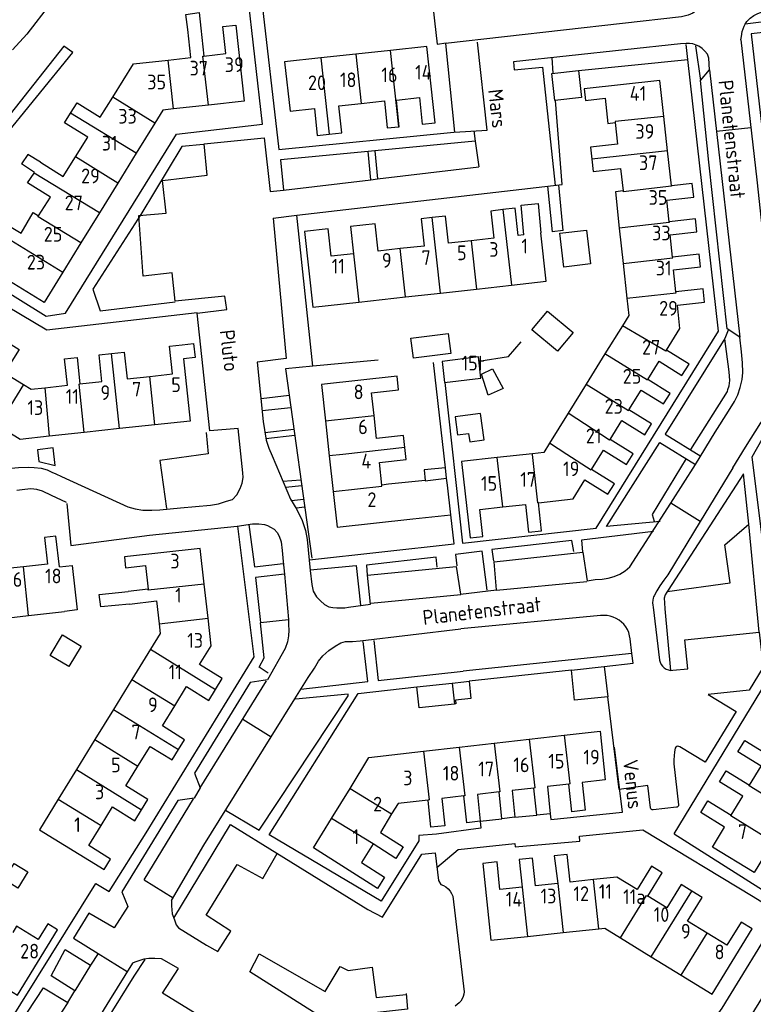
# Model space of a CAD drawing. Header units: metres. Extents: x 226218 to 240385, y 439369 to 449677.
# Tile 276 of 353: x 236663 to 236788, y 445406 to 445574. Entities that reach past the tile are written whole.
import ezdxf

# ---------------------------------------------------------------- set-up
doc = ezdxf.new("R2010")
doc.units = ezdxf.units.M
doc.header["$MEASUREMENT"] = 0
for name, color, linetype in [('BIJGEBOUW', 4, 'Continuous'), ('DAKRAND', 4, 'Continuous'), ('DAKRAND-BYG', 4, 'Continuous'), ('HEG', 253, 'Continuous'), ('HEK', 253, 'Continuous'), ('HOOFDGEBOUW', 4, 'Continuous'), ('HUISNUMMER', 253, 'Continuous'), ('KANTVERH', 253, 'Continuous'), ('OVLIJNOBJ', 253, 'Continuous'), ('STRAATNAAM', 253, 'Continuous'), ('TUSSENMUUR', 253, 'Continuous')]:
    doc.layers.add(name, color=color, linetype=linetype)
doc.styles.get("Standard").update_dxf_attribs({"font": 'iso.shx'})

msp = doc.modelspace()

# ---------------------------------------------------------------- linework, layer by layer
at = {"layer": 'BIJGEBOUW'}
for p, q in [((236741.54, 445516.58), (236735.36, 445515.84)), ((236741.97, 445512.98), (236741.54, 445516.58)), ((236735.36, 445515.84), (236735.79, 445512.24)), ((236735.79, 445512.24), (236741.97, 445512.98))]:
    msp.add_line(p, q, dxfattribs=at)
at = {"layer": 'DAKRAND'}
for p, q in [((236664.77, 445546.21), (236665.89, 445547.89)), ((236736.14, 445495.98), (236735.94, 445497.72)), ((236732.46, 445495.55), (236726.25, 445494.91)), ((236730.37, 445489.02), (236736.85, 445489.73))]:
    msp.add_line(p, q, dxfattribs=at)
for points in [[(236692.03, 445572.31), (236691.71, 445574.87), (236693.99, 445575.22), (236694.25, 445572.55)], [(236666.96, 445549.73), (236664.8, 445551.05), (236663.7, 445549.47)], [(236665.89, 445547.89), (236665.96, 445547.99), (236663.7, 445549.47)], [(236749.3, 445537.37), (236748.82, 445542.44), (236751.73, 445542.7), (236752.19, 445537.69)], [(236691.07, 445518.63), (236693.04, 445518.86), (236693.29, 445516.52), (236691.33, 445516.26)], [(236735.94, 445497.72), (236732.31, 445497.36), (236732.46, 445495.55)], [(236736.85, 445489.73), (236736.28, 445494.75), (236736.14, 445495.98)], [(236670.17, 445480.84), (236672.37, 445481.09), (236673.22, 445473.53), (236671.03, 445473.26)], [(236682.14, 445474.53), (236677.22, 445474.06), (236676.98, 445476.17), (236681.9, 445476.68)]]:
    msp.add_lwpolyline(points, dxfattribs=at)
at = {"layer": 'DAKRAND-BYG'}
for p, q in [((236757.4, 445463.28), (236762.99, 445463.88)), ((236762.99, 445463.88), (236763.61, 445458.72)), ((236731.07, 445460.42), (236737.06, 445461.08))]:
    msp.add_line(p, q, dxfattribs=at)
for points in [[(236758.62, 445565.34), (236759.12, 445560.74), (236754.57, 445560.24), (236754.06, 445564.84), (236758.62, 445565.34)], [(236759.97, 445538.18), (236760.67, 445532.44), (236756.09, 445531.89), (236755.4, 445537.63), (236759.97, 445538.18)], [(236753.33, 445524.4), (236757.68, 445520.75), (236755, 445517.55), (236750.64, 445521.19), (236753.33, 445524.4)], [(236730.03, 445519.79), (236736.4, 445520.6), (236736.83, 445517.16), (236730.47, 445516.36), (236730.03, 445519.79)], [(236743.98, 445514.54), (236745.75, 445511.24), (236743.21, 445510.1), (236742.1, 445513.68), (236743.98, 445514.54)], [(236741.88, 445506.97), (236737.57, 445506.37), (236737.99, 445503.31), (236739.89, 445503.57), (236740.09, 445502.12), (236742.51, 445502.46), (236741.88, 445506.97)], [(236669.09, 445501.1), (236666.46, 445500.78), (236666.65, 445498.78), (236669.45, 445498.1), (236669.09, 445501.1)], [(236670.71, 445469.27), (236673.86, 445467.38), (236671.78, 445463.91), (236668.63, 445465.79), (236670.71, 445469.27)], [(236763.61, 445458.72), (236757.93, 445458.18), (236757.4, 445463.28)], [(236737.06, 445461.08), (236739.09, 445461.3), (236739.95, 445461.39)], [(236739.95, 445461.39), (236740.27, 445458.43), (236737.67, 445458.18), (236737.72, 445457.53), (236737.46, 445457.5)], [(236737.46, 445457.5), (236731.48, 445456.86), (236731.07, 445460.42)], [(236663.12, 445426.18), (236660.77, 445427.62), (236662.46, 445430.36), (236664.81, 445428.92), (236663.12, 445426.18)]]:
    msp.add_lwpolyline(points, dxfattribs=at)
at = {"layer": 'HEG'}
msp.add_line((236758.62, 445565.34), (236777.22, 445567.2), dxfattribs=at)
for points in [[(236735.86, 445598.23), (236731.34, 445597.72), (236734.54, 445569.83), (236736.08, 445570.07)], [(236741.62, 445515.87), (236746.66, 445516.67), (236748.81, 445519.14)]]:
    msp.add_lwpolyline(points, dxfattribs=at)
at = {"layer": 'HEK'}
for p, q in [((236713.32, 445515.01), (236710.65, 445540.7)), ((236724.5, 445516.06), (236713.32, 445515.01))]:
    msp.add_line(p, q, dxfattribs=at)
for points in [[(236713.32, 445515.01), (236708.68, 445514.57), (236713.18, 445482.33)], [(236695.18, 445503.73), (236695.51, 445500.1), (236687.26, 445498.96), (236688.43, 445490.79)], [(236777.11, 445397.43), (236783.06, 445405.74), (236792.87, 445421.74)]]:
    msp.add_lwpolyline(points, dxfattribs=at)
at = {"layer": 'HOOFDGEBOUW'}
for p, q in [((236694.25, 445572.55), (236694.78, 445567.81)), ((236720.68, 445568.13), (236714.72, 445567.48)), ((236726.6, 445568.77), (236720.68, 445568.13)), ((236773.14, 445557.54), (236772.47, 445563.65)), ((236695.56, 445559.47), (236689.63, 445558.8)), ((236686.44, 445556.38), (236683.27, 445551.26)), ((236773.78, 445551.65), (236773.14, 445557.54)), ((236683.27, 445551.26), (236680.11, 445546.15)), ((236774.43, 445545.74), (236773.78, 445551.65)), ((236680.11, 445546.15), (236676.99, 445541.11)), ((236766.19, 445544.84), (236764.88, 445544.69)), ((236764.88, 445544.69), (236765.55, 445538.53)), ((236676.99, 445541.11), (236673.84, 445536.01)), ((236765.55, 445538.53), (236766.21, 445532.51)), ((236673.84, 445536.01), (236670.77, 445531.04)), ((236766.21, 445532.51), (236766.86, 445526.59)), ((236735.09, 445527.46), (236741.23, 445528.14)), ((236741.23, 445528.14), (236747.17, 445528.8)), ((236721.18, 445525.92), (236729.13, 445526.8)), ((236729.13, 445526.8), (236735.09, 445527.46)), ((236766.08, 445521.87), (236763.11, 445517.1)), ((236763.11, 445517.1), (236759.91, 445511.95)), ((236759.91, 445511.95), (236756.85, 445507.03)), ((236756.85, 445507.03), (236753.68, 445501.93)), ((236680.41, 445504.38), (236674.42, 445503.73)), ((236686.46, 445505.03), (236680.41, 445504.38)), ((236715.49, 445505.69), (236716.15, 445499.74)), ((236674.42, 445503.73), (236668.46, 445503.09)), ((236767.89, 445500.09), (236763.97, 445502.53)), ((236716.15, 445499.74), (236716.82, 445493.7)), ((236750.76, 445500.1), (236744.77, 445499.45)), ((236726.25, 445494.91), (236725.1, 445494.78)), ((236695.5, 445472.11), (236694.85, 445477.93)), ((236685.3, 445477.05), (236681.9, 445476.68)), ((236659.14, 445471.9), (236664.92, 445472.56)), ((236664.92, 445472.56), (236671.03, 445473.26)), ((236685.69, 445466.82), (236682.53, 445461.69)), ((236682.53, 445461.69), (236679.38, 445456.59)), ((236679.38, 445456.59), (236676.22, 445451.45)), ((236756.18, 445452.18), (236762.27, 445452.88)), ((236762.27, 445452.88), (236763.12, 445444.59)), ((236676.22, 445451.45), (236673.08, 445446.37)), ((236738.3, 445450.16), (236744.26, 445450.83)), ((236744.26, 445450.83), (236750.22, 445451.51)), ((236750.22, 445451.51), (236756.18, 445452.18)), ((236732.21, 445449.46), (236738.3, 445450.16)), ((236673.08, 445446.37), (236669.98, 445441.33)), ((236716.55, 445438.05), (236719.68, 445443.15)), ((236755.97, 445418.59), (236762.04, 445419.23)), ((236749.9, 445417.95), (236755.97, 445418.59)), ((236765.75, 445417.71), (236770.99, 445414.48)), ((236770.99, 445414.48), (236776.11, 445411.33))]:
    msp.add_line(p, q, dxfattribs=at)
for points in [[(236694.78, 445567.81), (236698.52, 445568.23), (236698, 445572.85), (236700.21, 445573.09), (236701.65, 445560.14), (236695.56, 445559.47)], [(236688.69, 445567.13), (236692.55, 445567.56), (236692.03, 445572.31)], [(236734.17, 445556.44), (236732.75, 445569.44), (236726.6, 445568.77)], [(236679.26, 445560.81), (236682.79, 445566.47), (236688.69, 445567.13)], [(236714.72, 445567.48), (236708.54, 445566.81), (236709.46, 445558.42), (236713.61, 445558.87), (236714.1, 445554.3), (236716.13, 445554.52)], [(236772.47, 445563.65), (236759.58, 445562.24), (236759.8, 445560.25), (236763.13, 445560.61), (236763.6, 445556.33), (236764.86, 445556.47)], [(236672.08, 445558.1), (236673.19, 445559.87), (236677.14, 445557.41), (236679.26, 445560.81)], [(236716.13, 445554.52), (236718.29, 445554.75), (236717.79, 445559.33), (236721.6, 445559.74)], [(236721.6, 445559.74), (236725.53, 445560.17), (236726.03, 445555.56), (236728.02, 445555.77)], [(236728.02, 445555.77), (236728.08, 445555.78), (236727.59, 445560.32), (236731.5, 445560.74), (236731.99, 445556.21), (236734.17, 445556.44)], [(236672.92, 445550.65), (236675, 445553.98), (236671.05, 445556.44), (236672.08, 445558.1)], [(236689.63, 445558.8), (236687.81, 445558.6), (236686.44, 445556.38)], [(236764.86, 445556.47), (236765.26, 445552.82), (236760.66, 445552.32), (236760.89, 445550.24)], [(236666.96, 445549.73), (236670.84, 445547.31), (236672.92, 445550.65)], [(236760.89, 445550.24), (236761.12, 445548.16), (236765.77, 445548.67), (236766.19, 445544.84)], [(236666.64, 445540.58), (236668.64, 445543.8), (236664.77, 445546.21)], [(236774.05, 445539.61), (236773.65, 445543.3), (236778.22, 445543.8), (236777.97, 445546.12), (236774.43, 445545.74)], [(236659.65, 445537.84), (236660.65, 445539.47), (236663.64, 445537.65), (236665.7, 445541.16), (236666.64, 445540.58)], [(236745.74, 445541.66), (236743.66, 445541.42), (236744.18, 445536.79), (236740.32, 445536.36)], [(236749.3, 445537.37), (236748.33, 445537.26), (236747.82, 445541.89), (236745.74, 445541.66)], [(236733.67, 445540.32), (236731.8, 445540.11), (236732.32, 445535.47), (236728.22, 445535.02)], [(236740.32, 445536.36), (236736.46, 445535.93), (236735.95, 445540.57), (236733.67, 445540.32)], [(236774.64, 445533.59), (236774.23, 445537.39), (236778.76, 445537.88), (236778.52, 445540.1), (236774.05, 445539.61)], [(236670.77, 445531.04), (236667.56, 445525.85), (236659.39, 445530.84), (236661.58, 445534.42), (236658.65, 445536.21), (236659.65, 445537.84)], [(236720.27, 445534.14), (236716.47, 445533.72), (236715.95, 445538.38), (236711.92, 445537.94), (236713.35, 445525.05), (236721.18, 445525.92)], [(236728.22, 445535.02), (236724.47, 445534.6), (236723.95, 445539.27), (236719.75, 445538.8), (236720.27, 445534.14)], [(236747.17, 445528.8), (236753.11, 445529.46), (236752.19, 445537.69)], [(236775.2, 445527.65), (236774.79, 445531.39), (236779.41, 445531.9), (236779.17, 445534.08), (236774.64, 445533.59)], [(236773.6, 445517.74), (236775.88, 445521.41), (236775.44, 445525.43), (236780.07, 445525.93), (236779.82, 445528.16), (236775.2, 445527.65)], [(236766.86, 445526.59), (236767.18, 445523.64), (236766.08, 445521.87)], [(236661.5, 445518.98), (236663.31, 445517.86), (236660.85, 445513.9), (236664.09, 445511.89)], [(236685.57, 445513.28), (236689.43, 445513.69), (236688.92, 445518.4), (236691.07, 445518.63)], [(236770.4, 445512.74), (236772.34, 445515.85), (236776.23, 445513.43), (236777.43, 445515.36), (236773.6, 445517.74)], [(236667.69, 445511.33), (236671.55, 445511.76), (236671.07, 445516.27), (236673.2, 445516.5), (236673.68, 445511.99)], [(236673.68, 445511.99), (236677.43, 445512.4), (236676.93, 445516.97), (236679.06, 445517.2)], [(236679.06, 445517.2), (236681.21, 445517.43), (236681.7, 445512.86), (236685.57, 445513.28)], [(236691.33, 445516.26), (236692.47, 445505.68), (236686.46, 445505.03)], [(236723.79, 445506.61), (236723.36, 445510.49), (236727.94, 445511), (236727.69, 445513.29), (236714.8, 445511.87), (236715.49, 445505.69)], [(236767.2, 445507.59), (236769.29, 445510.95), (236773.08, 445508.59), (236774.2, 445510.38), (236770.4, 445512.74)], [(236664.09, 445511.89), (236665.37, 445511.1), (236667.69, 445511.33)], [(236729.03, 445501.17), (236728.8, 445503.24), (236724.22, 445502.73), (236723.79, 445506.61)], [(236763.97, 445502.53), (236766, 445505.79), (236769.92, 445503.35), (236771.06, 445505.19), (236767.2, 445507.59)], [(236668.46, 445503.09), (236663.47, 445502.55), (236659.7, 445504.88)], [(236725.1, 445494.78), (236724.68, 445498.6), (236729.26, 445499.11), (236729.03, 445501.17)], [(236753.68, 445501.93), (236752.67, 445500.31), (236750.76, 445500.1)], [(236744.77, 445499.45), (236738.7, 445498.78), (236740.12, 445485.78), (236742.32, 445486.03), (236741.82, 445490.63), (236745.69, 445491.05)], [(236760.81, 445497.45), (236762.84, 445500.71), (236766.76, 445498.27), (236767.89, 445500.09)], [(236751.77, 445491.78), (236757.69, 445492.43), (236759.69, 445495.65), (236763.61, 445493.21), (236764.73, 445495.01), (236760.81, 445497.45)], [(236716.82, 445493.7), (236717.49, 445487.59), (236730.37, 445489.02)], [(236745.69, 445491.05), (236749.56, 445491.47), (236750.08, 445486.76), (236752.29, 445487), (236751.77, 445491.78)], [(236670.17, 445480.84), (236669.57, 445486.1), (236667.62, 445485.88), (236668.14, 445481.34), (236664.08, 445480.88)], [(236664.08, 445480.88), (236660.26, 445480.44), (236659.74, 445484.98), (236657.52, 445484.72), (236658.05, 445480.09)], [(236694.85, 445477.93), (236694.17, 445484.01), (236681.24, 445482.57), (236681.45, 445480.7), (236684.85, 445481.08), (236685.3, 445477.05)], [(236682.14, 445474.53), (236686.73, 445475.05), (236687.17, 445471.18)], [(236687.17, 445471.18), (236687.35, 445469.52), (236685.69, 445466.82)], [(236696.77, 445459.97), (236697.93, 445461.84), (236694.05, 445464.24), (236696.02, 445467.44), (236695.5, 445472.11)], [(236689.83, 445457.19), (236691.85, 445460.47), (236695.64, 445458.13), (236696.77, 445459.97)], [(236690.47, 445449.74), (236691.51, 445451.44), (236687.73, 445453.78), (236689.83, 445457.19)], [(236787.74, 445443.68), (236789.73, 445446.91), (236785.75, 445449.35), (236786.95, 445451.29), (236790.92, 445448.85)], [(236683.56, 445446.93), (236685.64, 445450.3), (236689.38, 445447.99), (236690.47, 445449.74)], [(236719.68, 445443.15), (236722.91, 445448.41), (236732.21, 445449.46)], [(236684.19, 445439.52), (236685.25, 445441.23), (236681.48, 445443.56), (236683.56, 445446.93)], [(236784.62, 445438.6), (236786.6, 445441.82), (236782.63, 445444.26), (236783.77, 445446.12), (236787.74, 445443.68)], [(236763.12, 445444.59), (236759.23, 445444.15), (236759.71, 445439.43), (236757.46, 445439.18), (236756.98, 445443.89)], [(236745.1, 445442.54), (236741.37, 445442.12), (236741.83, 445437.56), (236739.56, 445437.31), (236739.09, 445441.86)], [(236751.02, 445443.21), (236747.32, 445442.79), (236747.78, 445438.24), (236745.56, 445437.99), (236745.1, 445442.54)], [(236756.98, 445443.89), (236753.31, 445443.47), (236753.78, 445438.84), (236751.49, 445438.58), (236751.02, 445443.21)], [(236669.98, 445441.33), (236666.77, 445436.12), (236677.8, 445429.32), (236678.91, 445431.11), (236675.17, 445433.42), (236677.28, 445436.83)], [(236732.99, 445441.17), (236727.88, 445440.59), (236726.77, 445438.8)], [(236739.09, 445441.86), (236735.35, 445441.44), (236735.82, 445436.8), (236733.46, 445436.53), (236732.99, 445441.17)], [(236791.72, 445434.05), (236788.5, 445428.81), (236781.41, 445433.17), (236783.48, 445436.55), (236779.42, 445439.04), (236780.65, 445441.04), (236784.62, 445438.6)], [(236677.28, 445436.83), (236679.23, 445440), (236683.04, 445437.65), (236684.19, 445439.52)], [(236723.61, 445433.72), (236721.64, 445430.51), (236725.54, 445428.03), (236724.34, 445426.08), (236713.45, 445433.01), (236716.55, 445438.05)], [(236726.77, 445438.8), (236724.85, 445435.66), (236728.72, 445433.2), (236727.51, 445431.23), (236723.61, 445433.72)], [(236749.02, 445426.34), (236745.22, 445425.93), (236744.72, 445430.62), (236742.31, 445430.36), (236743.69, 445417.29), (236749.9, 445417.95)], [(236755.08, 445426.98), (236751.29, 445426.58), (236750.79, 445431.26), (236748.52, 445431.02), (236749.02, 445426.34)], [(236761.15, 445427.62), (236757.17, 445427.2), (236756.67, 445431.88), (236754.43, 445431.65), (236755.08, 445426.98)], [(236770.41, 445424.81), (236772.85, 445428.77), (236771.03, 445429.89), (236768.59, 445425.93), (236765.15, 445428.04), (236761.15, 445427.62)], [(236777.88, 445425.68), (236776.1, 445426.77), (236773.66, 445422.81), (236770.41, 445424.81)], [(236780.53, 445418.51), (236777.19, 445420.57), (236779.66, 445424.58), (236777.88, 445425.68)], [(236657.81, 445411.14), (236663.03, 445407.94), (236669.85, 445419.07)], [(236669.85, 445419.07), (236668.18, 445420.09), (236666.56, 445417.44), (236662.89, 445419.68), (236662.22, 445418.59)], [(236762.04, 445419.23), (236763.1, 445419.34), (236765.75, 445417.71)], [(236776.11, 445411.33), (236781.35, 445408.11), (236788.19, 445419.23)], [(236788.19, 445419.23), (236786.3, 445420.4), (236783.87, 445416.46), (236780.53, 445418.51)]]:
    msp.add_lwpolyline(points, dxfattribs=at)
at = {"layer": 'KANTVERH'}
for p, q in [((236787.01, 445573.22), (236786.93, 445573.22)), ((236777.22, 445567.2), (236776.93, 445569.79)), ((236778.53, 445569.53), (236779.37, 445563.63)), ((236754.31, 445564.87), (236754.1, 445567.5)), ((236780.92, 445565.46), (236786.08, 445519.95)), ((236740.76, 445555.09), (236741, 445553.32)), ((236782.11, 445555), (236787.96, 445555.66)), ((236741, 445553.32), (236723.9, 445551.67)), ((236741, 445553.32), (236741.6, 445548.93)), ((236723.9, 445551.67), (236722.77, 445551.57)), ((236723.22, 445546.76), (236722.77, 445551.57)), ((236723.9, 445551.67), (236724.36, 445546.89)), ((236724.36, 445546.89), (236741.6, 445548.93)), ((236708.36, 445545), (236723.22, 445546.76)), ((236723.22, 445546.76), (236724.36, 445546.89)), ((236706.07, 445544.73), (236708.36, 445545)), ((236753.32, 445545.64), (236754.11, 445537.9)), ((236755.98, 445538.11), (236755.27, 445545.86)), ((236706.57, 445540.23), (236710.65, 445540.7)), ((236755.98, 445538.11), (236754.11, 445537.9)), ((236735.94, 445497.72), (236733.91, 445515.67)), ((236709.32, 445510), (236704.52, 445509.47)), ((236709.61, 445507.95), (236704.73, 445507.41)), ((236710.13, 445504.23), (236705.2, 445503.69)), ((236710.27, 445503.19), (236705.32, 445502.65)), ((236774.35, 445491.68), (236778.55, 445498.28)), ((236784.88, 445497.71), (236779.34, 445488.58)), ((236708.26, 445495.47), (236711.32, 445495.67)), ((236708.7, 445494.45), (236711.46, 445494.69)), ((236671.46, 445491.63), (236672.15, 445484.48)), ((236709.72, 445492.13), (236711.78, 445492.36)), ((236710.51, 445490.91), (236711.96, 445491.07)), ((236767.36, 445480.88), (236774.35, 445491.68)), ((236779.34, 445488.58), (236774.35, 445491.68)), ((236779.34, 445488.58), (236773.83, 445479.51)), ((236789.38, 445469.75), (236787.6, 445488.14)), ((236672.15, 445484.48), (236685.52, 445486.24)), ((236708.52, 445479.63), (236709.21, 445471.88)), ((236744.61, 445476.91), (236760.01, 445478.37)), ((236723.22, 445474.65), (236738.56, 445476.16)), ((236762.36, 445472.55), (236738.55, 445470.32)), ((236771.32, 445473.97), (236772.41, 445465)), ((236773.3, 445473.71), (236774.3, 445463.24)), ((236767.7, 445466.11), (236767.39, 445468.59)), ((236767.7, 445466.11), (236738.98, 445463.1)), ((236757.4, 445463.28), (236739.95, 445461.39)), ((236774.3, 445463.24), (236774.69, 445463.25)), ((236694.16, 445443.26), (236705.47, 445461.44)), ((236701.42, 445454.92), (236706.25, 445451.91)), ((236775.08, 445450), (236774.98, 445449.36)), ((236774.84, 445447.33), (236775.63, 445440.35)), ((236684.59, 445427.61), (236693.01, 445441.39)), ((236775.27, 445439.93), (236771.3, 445439.48)), ((236741.83, 445437.56), (236745.56, 445437.99)), ((236747.78, 445438.24), (236751.49, 445438.58)), ((236684.59, 445427.61), (236689.57, 445424.54)), ((236734.75, 445427.48), (236735.13, 445426.8)), ((236737.18, 445424.8), (236739.12, 445408.54)), ((236676.77, 445415.07), (236681.75, 445412)), ((236671.6, 445406.69), (236672.79, 445408.71))]:
    msp.add_line(p, q, dxfattribs=at)
for points in [[(236776.6, 445606.76), (236779.45, 445579.11), (236779.61, 445578.36), (236779.63, 445577.62), (236779.64, 445577.07), (236779.46, 445576.42), (236779.08, 445575.91), (236778.59, 445575.5), (236778.05, 445575.09), (236777.31, 445574.78), (236776.12, 445574.5), (236735.92, 445569.96), (236737.48, 445554.86), (236743.04, 445555.2), (236741.39, 445570.18)], [(236647.2, 445536.39), (236667.91, 445523.54), (236671.23, 445524.02), (236690.11, 445554.53), (236704.8, 445556.22), (236702.16, 445579.2), (236702.13, 445579.52)], [(236713.35, 445579.02), (236704.53, 445578.06), (236707.54, 445551.91), (236737.38, 445554.86)], [(236787.01, 445573.22), (236787.29, 445573.67), (236787.82, 445574.28), (236788.46, 445574.7), (236789.15, 445575.06), (236789.89, 445575.33), (236790.53, 445575.44), (236792.12, 445575.63), (236793.4, 445574.02), (236787.01, 445573.22)], [(236822.23, 445575.35), (236787.99, 445571.6), (236790.75, 445547.73)], [(236786.27, 445570.56), (236786.36, 445571.11), (236786.48, 445571.96), (236786.81, 445572.91), (236787.01, 445573.22)], [(236780.82, 445567.45), (236780.55, 445568.14), (236780.14, 445568.62), (236779.64, 445569.11), (236779.08, 445569.49), (236778.63, 445569.68), (236778.08, 445569.87), (236777.52, 445569.96), (236776.93, 445569.94), (236775.98, 445569.87), (236747.54, 445566.85), (236747.63, 445565.46), (236752.49, 445565.92), (236754.65, 445545.78)], [(236786.27, 445570.56), (236788.98, 445546.74), (236790.76, 445530.36), (236792.33, 445516.91), (236792.45, 445515.97), (236792.48, 445514.78), (236792.5, 445513.78), (236792.53, 445512.49), (236792.45, 445511.64), (236792.13, 445510.54), (236791.8, 445509.73)], [(236645.7, 445534.56), (236660.04, 445553.21), (236672.46, 445568.39), (236670.94, 445569.5), (236644.08, 445535.57), (236645.55, 445534.51)], [(236735.84, 445512.24), (236738.85, 445484.88), (236761.63, 445487.47), (236782.43, 445520.96), (236777.22, 445567.2)], [(236778.55, 445498.28), (236781.89, 445503.77), (236784.15, 445507.36), (236785.15, 445509.03), (236785.72, 445510.14), (236786.14, 445511.39), (236786.46, 445512.74), (236786.58, 445513.94), (236786.54, 445515.58), (236786.34, 445517.47), (236786.08, 445519.95), (236783.91, 445521.39), (236780.8, 445549.73), (236779.37, 445563.63), (236780.92, 445565.46), (236780.82, 445567.45)], [(236710.65, 445540.7), (236755.82, 445545.92), (236754.67, 445560.25)], [(236701.46, 445496.08), (236701.44, 445496.88), (236700.61, 445504.42), (236695.8, 445504.01), (236693.63, 445524.06), (236698.69, 445524.68), (236698.33, 445526.96), (236689.89, 445526.11), (236689.38, 445530.92), (236684.42, 445530.36), (236683.72, 445540.64), (236688.39, 445541.05), (236687.76, 445546.61), (236695.35, 445547.54), (236694.83, 445552.85), (236705.05, 445553.89), (236706.07, 445544.73)], [(236694.73, 445552.75), (236691.06, 445552.41), (236684.07, 445540.85), (236675.86, 445528.11), (236677.14, 445524.46), (236689.9, 445525.96)], [(236722.77, 445551.57), (236707.83, 445550.13), (236708.36, 445545)], [(236774.92, 445435.43), (236792.54, 445464.47), (236788.21, 445499.6), (236789.89, 445502.57), (236791.82, 445505.11), (236792.81, 445507.02), (236793.23, 445508.18), (236793.65, 445509.38), (236793.92, 445510.53), (236794.14, 445511.88), (236794.22, 445512.88), (236794.2, 445513.72), (236794.17, 445514.67), (236793.73, 445518.59), (236792.7, 445528.42), (236790.63, 445546.48), (236790.75, 445547.73)], [(236706.57, 445540.23), (236706.64, 445539.6), (236708.79, 445516.31), (236703.88, 445515.69)], [(236645.55, 445534.55), (236668.02, 445521.21), (236693.62, 445524.16)], [(236784.12, 445521.15), (236783.55, 445519.74), (236773.39, 445503.42), (236779.42, 445499.71)], [(236703.88, 445515.69), (236704.91, 445505.62), (236705.39, 445502.44), (236705.87, 445501.06), (236706.4, 445499.73), (236709.56, 445492.39)], [(236784.88, 445497.71), (236787.03, 445501.21), (236789.67, 445505.4), (236790.67, 445507.27), (236791.1, 445508.07), (236791.47, 445508.93), (236791.8, 445509.73)], [(236772.51, 445488.59), (236763.37, 445487.71), (236772.43, 445502.01), (236778.55, 445498.28)], [(236640.88, 445495.48), (236651.08, 445496.67), (236663.2, 445497.75), (236664.94, 445497.84), (236665.89, 445497.77), (236667.08, 445497.65), (236668.09, 445497.37), (236668.89, 445496.99), (236669.55, 445496.71), (236670.55, 445496.24), (236681.82, 445491.08), (236683.07, 445490.76), (236684.38, 445490.49), (236685.92, 445490.48), (236687.26, 445490.56), (236690.83, 445490.9), (236695.9, 445491.37), (236697.29, 445491.6), (236698.62, 445492.03), (236699.66, 445492.35), (236700.39, 445493.12), (236700.96, 445494.18), (236701.33, 445495.08), (236701.46, 445496.08)], [(236787.6, 445488.14), (236786.69, 445496.72), (236773.88, 445476.91), (236773.64, 445476.55), (236773.35, 445476.1), (236773.21, 445475.5), (236773.23, 445474.75), (236773.3, 445473.71)], [(236671.4, 445491.83), (236668.84, 445493.01), (236667.28, 445493.72), (236666.33, 445494), (236665.33, 445494.12), (236664.29, 445494), (236662.9, 445493.86)], [(236709.56, 445492.39), (236710.65, 445490.63), (236711.54, 445488.76), (236712.08, 445487.03), (236712.36, 445485.54), (236712.89, 445480.23), (236713.19, 445477.85), (236713.42, 445476.71), (236713.99, 445475.78), (236714.65, 445475.09), (236715.36, 445474.47), (236716.07, 445474.08), (236716.77, 445473.95), (236717.42, 445473.87), (236718.06, 445473.88), (236718.81, 445473.9), (236719.45, 445474.02), (236723.17, 445474.5), (236722.66, 445479.47), (236737.75, 445480.92), (236738.51, 445476.21), (236744.61, 445476.96), (236744.25, 445481.72), (236759.34, 445483.33), (236760.05, 445478.47), (236761.44, 445478.7), (236762.64, 445478.78), (236763.67, 445478.95), (236764.66, 445479.23), (236765.65, 445479.6), (236766.53, 445480.17), (236767.36, 445480.88)], [(236712.79, 445482.07), (236737.41, 445484.8), (236736.85, 445489.73)], [(236676.39, 445426.95), (236678.66, 445425.57), (236684.94, 445435.57), (236703.38, 445465.57), (236700.58, 445487.8)], [(236685.52, 445486.24), (236700.46, 445487.79), (236703.09, 445488.16), (236704.14, 445488.18), (236705.13, 445488.05), (236705.64, 445487.87), (236706.14, 445487.63), (236706.75, 445487.25), (236707.26, 445486.71), (236707.62, 445486.07), (236707.94, 445485.09), (236708.13, 445483.65), (236708.27, 445481.76), (236708.52, 445479.63), (236703.56, 445479.06), (236704.44, 445471.37), (236709.2, 445471.88), (236709.23, 445470.98), (236709.25, 445470.09), (236709.22, 445469.14), (236709.05, 445468.09), (236708.63, 445466.94), (236705.62, 445461.64), (236702.69, 445461.17), (236693.21, 445445.72), (236694.16, 445443.26), (236693.11, 445441.49), (236690.33, 445441.07)], [(236702.46, 445488.07), (236703.42, 445480.85), (236708.3, 445481.43)], [(236771.35, 445486.9), (236759.14, 445485.41), (236759.29, 445483.43)], [(236757.8, 445483.49), (236757.45, 445485.33), (236743.85, 445483.8), (236744.15, 445481.82)], [(236734.52, 445480.79), (236734.33, 445482.53), (236722.47, 445481.15), (236722.61, 445479.47)], [(236743.02, 445476.87), (236742.22, 445483.52), (236737.65, 445482.96), (236737.85, 445481.02)], [(236712.88, 445480.33), (236720.73, 445481.11), (236721.49, 445474.36)], [(236773.83, 445479.51), (236773.13, 445478.57), (236772.48, 445477.6)], [(236772.48, 445477.6), (236771.96, 445476.77), (236771.48, 445475.93)], [(236771.48, 445475.93), (236771.39, 445475.74), (236771.32, 445475.55)], [(236771.32, 445475.55), (236771.24, 445475.16), (236771.22, 445474.76), (236771.24, 445474.36), (236771.32, 445473.97)], [(236767.39, 445468.59), (236767.31, 445469.13), (236767.15, 445469.66), (236766.93, 445470.17), (236766.66, 445470.64), (236766.32, 445471.08), (236765.93, 445471.47), (236765.5, 445471.81), (236765.03, 445472.09), (236764.53, 445472.32), (236764, 445472.48), (236763.46, 445472.57), (236762.91, 445472.6), (236762.36, 445472.55)], [(236705.74, 445462.74), (236704.22, 445463.8), (236705.08, 445465.36), (236704.44, 445471.32)], [(236689.3, 445424.09), (236694.79, 445433.47), (236706.25, 445451.9), (236710.27, 445458.42), (236712.58, 445462.01), (236713.63, 445463.63), (236714.3, 445464.79), (236715.07, 445465.7), (236716.05, 445466.62), (236717.13, 445467.34), (236718.11, 445467.91), (236718.9, 445468.13), (236720.09, 445468.16), (236721.43, 445468.29), (236738.55, 445470.32)], [(236774.69, 445463.25), (236777.24, 445463.51), (236776.72, 445468.43), (236789.38, 445469.75)], [(236789.38, 445469.75), (236790.05, 445463.79), (236787.69, 445459.89), (236780.69, 445459.13), (236785.44, 445456.21), (236780.15, 445447.61), (236775.89, 445450.21)], [(236711.28, 445460.04), (236722.69, 445461.35), (236721.93, 445468.15)], [(236723.72, 445468.34), (236724.48, 445461.5), (236738.98, 445463.1)], [(236762.99, 445463.88), (236767.9, 445464.49), (236767.7, 445466.11)], [(236772.41, 445465), (236772.51, 445464.62), (236772.67, 445464.26), (236772.9, 445463.93), (236773.2, 445463.66), (236773.53, 445463.45), (236773.91, 445463.31), (236774.3, 445463.24)], [(236698.5, 445439.44), (236704.19, 445436.03), (236719.37, 445458.93), (236719.36, 445459.18), (236710.42, 445458.32)], [(236741.83, 445437.56), (236741.96, 445436.35), (236734.41, 445435.36), (236731.38, 445435.14), (236731.4, 445434.24), (236724.98, 445423.94), (236705.9, 445435.22), (236721.05, 445459.32), (236731.07, 445460.42)], [(236770.88, 445439.84), (236770.42, 445443.65), (236765.51, 445442.98), (236763.61, 445458.72)], [(236632.53, 445454.68), (236636.85, 445417.45), (236661.15, 445402.56), (236676.39, 445426.95)], [(236753.78, 445438.84), (236753.88, 445437.83), (236766.07, 445439.1), (236764.71, 445450.17)], [(236774.98, 445449.36), (236774.88, 445448.69), (236774.83, 445448.01), (236774.84, 445447.33)], [(236775.89, 445450.21), (236775.72, 445450.3), (236775.53, 445450.32), (236775.35, 445450.27), (236775.19, 445450.16), (236775.08, 445450)], [(236774.92, 445435.43), (236789.31, 445426.26), (236798.08, 445420.84), (236811.94, 445443.28)], [(236690.33, 445441.07), (236680.8, 445425.52), (236681.81, 445423.05), (236679.5, 445419.42), (236675.17, 445421.9), (236672.58, 445417.66), (236676.77, 445415.07), (236675.48, 445413.05)], [(236771.3, 445439.48), (236771.14, 445439.49), (236771.01, 445439.57), (236770.92, 445439.69), (236770.88, 445439.84)], [(236775.63, 445440.35), (236775.62, 445440.2), (236775.54, 445440.06), (236775.42, 445439.97), (236775.27, 445439.93)], [(236689.68, 445421.04), (236699.34, 445437.01), (236707.22, 445432.12), (236722.72, 445422.54), (236725.19, 445421.21), (236731.9, 445431.97), (236734.19, 445432.17), (236734.75, 445427.48)], [(236734.48, 445429.7), (236738.08, 445432.73), (236747.78, 445433.78), (236747.8, 445433.19), (236758.82, 445434.14), (236758.79, 445435.02), (236769.56, 445436.11)], [(236769.56, 445436.11), (236788.37, 445424.73), (236797.14, 445419.29), (236778.05, 445388.51), (236770.7, 445376.47), (236764.67, 445380.15), (236763.43, 445380.1)], [(236689.3, 445424.1), (236689.25, 445423.16), (236689.39, 445421.81), (236689.79, 445420.77), (236690.08, 445419.92), (236690.48, 445419.42), (236695.24, 445416.48), (236697.17, 445415.38), (236699.37, 445418.85), (236695.16, 445421.55), (236700.45, 445430.22), (236704.81, 445427.83), (236707.26, 445432.09)], [(236735.13, 445426.8), (236735.59, 445426.62), (236736.02, 445426.37), (236736.4, 445426.05), (236736.73, 445425.68), (236736.99, 445425.26), (236737.18, 445424.8)], [(236672.79, 445408.71), (236668.75, 445411.25), (236671.18, 445415.73), (236675.48, 445413.05), (236672.79, 445408.71)], [(236680.24, 445337.88), (236672.28, 445351.81), (236660.13, 445373.76), (236666.72, 445384.52), (236679.3, 445405.35), (236682.9, 445411.2), (236684.8, 445414.03)], [(236698.67, 445401.61), (236687.76, 445408.3), (236690.46, 445412.47), (236687.58, 445414.12), (236686.44, 445414.17), (236685.39, 445414.17), (236684.55, 445414.08), (236683.7, 445413.78), (236683.01, 445413.54), (236682.61, 445413.39), (236678.72, 445407.09), (236673.82, 445399.16), (236672.17, 445396.63), (236671.03, 445395.24), (236669.98, 445394.25), (236669.08, 445393.51), (236667.29, 445392.27), (236665.45, 445391.13), (236663.91, 445390.1)], [(236729.23, 445408.26), (236729.45, 445405.58), (236715.15, 445403.99), (236702.62, 445411.91), (236704.19, 445414.98), (236715.44, 445408.58), (236717.98, 445412.82), (236719.34, 445412.16), (236723.46, 445412.7), (236724.13, 445407.54), (236729.24, 445408.06)], [(236668.72, 445402.29), (236664.77, 445405.03), (236667.46, 445409.22), (236671.6, 445406.69), (236668.72, 445402.29)], [(236739.12, 445408.54), (236739.06, 445408.11), (236738.95, 445407.7), (236738.77, 445407.31), (236738.55, 445406.95), (236738.27, 445406.62), (236737.95, 445406.34), (236737.6, 445406.1)]]:
    msp.add_lwpolyline(points, dxfattribs=at)
at = {"layer": 'OVLIJNOBJ'}
for points in [[(236673.63, 445580.28), (236671.91, 445581.22), (236668.68, 445576.76), (236664.62, 445571.54), (236662.2, 445568.89)], [(236777.73, 445500.84), (236783.97, 445510.69), (236784.01, 445511.04), (236784.24, 445511.69), (236784.37, 445512.59), (236784.24, 445514.03), (236783.55, 445519.69)], [(236776.92, 445499.28), (236771.13, 445489.78), (236771.51, 445488.65)], [(236773.72, 445476.68), (236784.45, 445478.16), (236783.55, 445484.6), (236787.6, 445488.14)]]:
    msp.add_lwpolyline(points, dxfattribs=at)
at = {"layer": 'TUSSENMUUR'}
for p, q in [((236720.68, 445568.13), (236721.6, 445559.74)), ((236728.02, 445555.77), (236726.6, 445568.77)), ((236689.63, 445558.8), (236688.69, 445567.13)), ((236714.72, 445567.48), (236716.13, 445554.52)), ((236686.44, 445556.38), (236679.26, 445560.81)), ((236683.27, 445551.26), (236672.08, 445558.1)), ((236773.78, 445551.65), (236760.89, 445550.24)), ((236680.11, 445546.15), (236672.92, 445550.65)), ((236665.89, 445547.89), (236665.83, 445547.92)), ((236676.99, 445541.11), (236665.89, 445547.89)), ((236766.19, 445544.84), (236766.21, 445544.7)), ((236774.43, 445545.63), (236766.21, 445544.7)), ((236774.43, 445545.74), (236774.43, 445545.63)), ((236745.74, 445541.66), (236747.17, 445528.8)), ((236735.09, 445527.46), (236733.67, 445540.32)), ((236659.65, 445537.84), (236670.77, 445531.04)), ((236740.32, 445536.36), (236741.23, 445528.14)), ((236729.13, 445526.8), (236728.22, 445535.02)), ((236720.27, 445534.14), (236721.18, 445525.92)), ((236773.5, 445517.59), (236766.08, 445521.87)), ((236773.6, 445517.74), (236773.5, 445517.59)), ((236680.41, 445504.38), (236679.06, 445517.2)), ((236686.46, 445505.03), (236685.57, 445513.28)), ((236664.09, 445511.89), (236659.7, 445504.88)), ((236667.69, 445511.33), (236668.46, 445503.09)), ((236715.49, 445505.69), (236723.79, 445506.61)), ((236729.03, 445501.17), (236718.44, 445500)), ((236756.64, 445500), (236753.68, 445501.93)), ((236718.44, 445500), (236716.15, 445499.74)), ((236745.69, 445491.05), (236744.77, 445499.45)), ((236750.77, 445500), (236750.76, 445500.1)), ((236732.46, 445495.52), (236736.14, 445495.98)), ((236732.46, 445495.52), (236732.46, 445495.55)), ((236664.92, 445472.56), (236664.08, 445480.88)), ((236687.17, 445471.18), (236695.5, 445472.11)), ((236685.69, 445466.82), (236696.77, 445459.97)), ((236682.53, 445461.69), (236689.83, 445457.19)), ((236737.06, 445461.08), (236737.46, 445457.5)), ((236679.38, 445456.59), (236690.47, 445449.74)), ((236676.22, 445451.45), (236683.56, 445446.93)), ((236673.08, 445446.37), (236684.19, 445439.52)), ((236719.68, 445443.15), (236726.77, 445438.8)), ((236669.98, 445441.33), (236676.55, 445437.28)), ((236676.55, 445437.28), (236677.28, 445436.83)), ((236723.61, 445433.72), (236716.55, 445438.05)), ((236762.04, 445419.23), (236761.15, 445427.62)), ((236749.02, 445426.34), (236749.9, 445417.95)), ((236755.08, 445426.98), (236755.97, 445418.59)), ((236770.99, 445414.48), (236777.88, 445425.68)), ((236776.11, 445411.33), (236780.53, 445418.51))]:
    msp.add_line(p, q, dxfattribs=at)
for points in [[(236695.56, 445559.47), (236694.63, 445567.79), (236694.78, 445567.81)], [(236773.14, 445557.54), (236764.84, 445556.64), (236764.86, 445556.47)], [(236673.84, 445536.01), (236666.56, 445540.45), (236666.64, 445540.58)], [(236774.05, 445539.61), (236774.07, 445539.47), (236765.55, 445538.53)], [(236766.21, 445532.51), (236774.66, 445533.44), (236774.64, 445533.59)], [(236766.86, 445526.59), (236775.21, 445527.5), (236775.2, 445527.65)], [(236770.4, 445512.74), (236770.33, 445512.61), (236763.11, 445517.1)], [(236674.42, 445503.73), (236673.53, 445511.98), (236673.68, 445511.99)], [(236759.91, 445511.95), (236767.12, 445507.46), (236767.2, 445507.59)], [(236763.97, 445502.53), (236763.9, 445502.42), (236756.85, 445507.03)], [(236751.77, 445491.78), (236751.68, 445491.77), (236750.77, 445500)], [(236760.81, 445497.45), (236760.74, 445497.34), (236756.64, 445500)], [(236716.82, 445493.7), (236725.12, 445494.62), (236725.1, 445494.78)], [(236694.85, 445477.93), (236685.31, 445476.91), (236685.3, 445477.05)], [(236744.26, 445450.83), (236745.2, 445442.55), (236745.1, 445442.54)], [(236750.22, 445451.51), (236751.16, 445443.23), (236751.02, 445443.21)], [(236756.18, 445452.18), (236757.12, 445443.91), (236756.98, 445443.89)], [(236732.21, 445449.46), (236733.14, 445441.19), (236732.99, 445441.17)], [(236738.3, 445450.16), (236739.24, 445441.88), (236739.09, 445441.86)], [(236794.86, 445439.17), (236787.68, 445443.58), (236787.74, 445443.68)], [(236791.72, 445434.05), (236784.54, 445438.46), (236784.62, 445438.6)], [(236765.75, 445417.71), (236770.2, 445424.94), (236770.41, 445424.81)]]:
    msp.add_lwpolyline(points, dxfattribs=at)

# ---------------------------------------------------------------- texts
at = {"layer": 'HUISNUMMER'}
for s, p in [('37', (236692.35, 445564.49)), ('39', (236698.35, 445565.09)), ('14', (236730.76, 445563.79)), ('35', (236685.14, 445562.13)), ('18', (236717.96, 445562.51)), ('16', (236725.02, 445563.35)), ('20', (236712.51, 445562)), ('41', (236767.33, 445560.2)), ('33', (236680.2, 445556.31)), ('39', (236768.29, 445553.72)), ('31', (236677.4, 445551.72)), ('37', (236768.9, 445548.39)), ('29', (236673.88, 445546.15)), ('35', (236770.54, 445542.48)), ('27', (236671.08, 445541.56)), ('25', (236667.52, 445536.22)), ('33', (236771.14, 445536.44)), ('3', (236743.39, 445533.63)), ('1', (236748.88, 445534.21)), ('7', (236731.86, 445532.24)), ('5', (236737.9, 445533.06)), ('23', (236664.63, 445531.47)), ('11', (236716.56, 445530.78)), ('9', (236725.11, 445531.78)), ('31', (236771.77, 445530.47)), ('29', (236772.34, 445523.62)), ('27', (236769.43, 445516.99)), ('15t', (236738.68, 445514.29)), ('25', (236766.14, 445512.03)), ('5', (236689.23, 445510.61)), ('11', (236671.25, 445508.61)), ('9', (236677.18, 445509.26)), ('7', (236682.56, 445509.85)), ('8', (236720.3, 445509.39)), ('23', (236763.05, 445506.92)), ('13', (236664.73, 445506.71)), ('6', (236721.08, 445503.44)), ('21', (236759.85, 445501.89)), ('4', (236721.62, 445497.61)), ('19', (236755.97, 445496.29)), ('15', (236741.99, 445493.8)), ('17', (236748.68, 445494.48)), ('2', (236722.65, 445491.04)), ('3', (236689.08, 445480.59)), ('16', (236661.12, 445477.46)), ('18', (236667.73, 445478.05)), ('1', (236689.89, 445474.78)), ('13', (236691.95, 445467.09)), ('11', (236688.79, 445461.72)), ('9', (236685.27, 445456.13)), ('7', (236682.45, 445451.5)), ('15', (236753.45, 445446.53)), ('19', (236759.44, 445447.22)), ('5', (236678.99, 445445.89)), ('17', (236741.53, 445445.2)), ('16', (236747.5, 445445.9)), ('3', (236728.74, 445443.68)), ('18', (236735.49, 445444.48)), ('3', (236676.24, 445441.3)), ('2', (236723.62, 445439.22)), ('1', (236672.69, 445435.71)), ('1', (236720.12, 445433.68)), ('7', (236785.76, 445434.54)), ('14', (236746.21, 445423.03)), ('13', (236752.14, 445423.57)), ('12', (236757.74, 445423.97)), ('11', (236762.06, 445424.34)), ('11a', (236766.19, 445423.47)), ('10', (236771.41, 445420.42)), ('9', (236776.05, 445417.58)), ('28', (236663.49, 445414.19)), ('8', (236781.78, 445414.06))]:
    msp.add_text(s, height=2.5, dxfattribs=at).set_placement(p)
at = {"layer": 'STRAATNAAM'}
for s, rotation, p in [('Planetenstraat', 276.024, (236782.41, 445563.6)), ('Mars', 276.3718, (236743.2, 445562.04)), ('Pluto', 276.3718, (236697.48, 445521.07)), ('Planetenstraat', 6.7768, (236732.22, 445470.95)), ('Venus', 276.024, (236766.18, 445447.92))]:
    msp.add_text(s, height=2.5, rotation=rotation, dxfattribs=at).set_placement(p)

doc.saveas('drawing.dxf')
